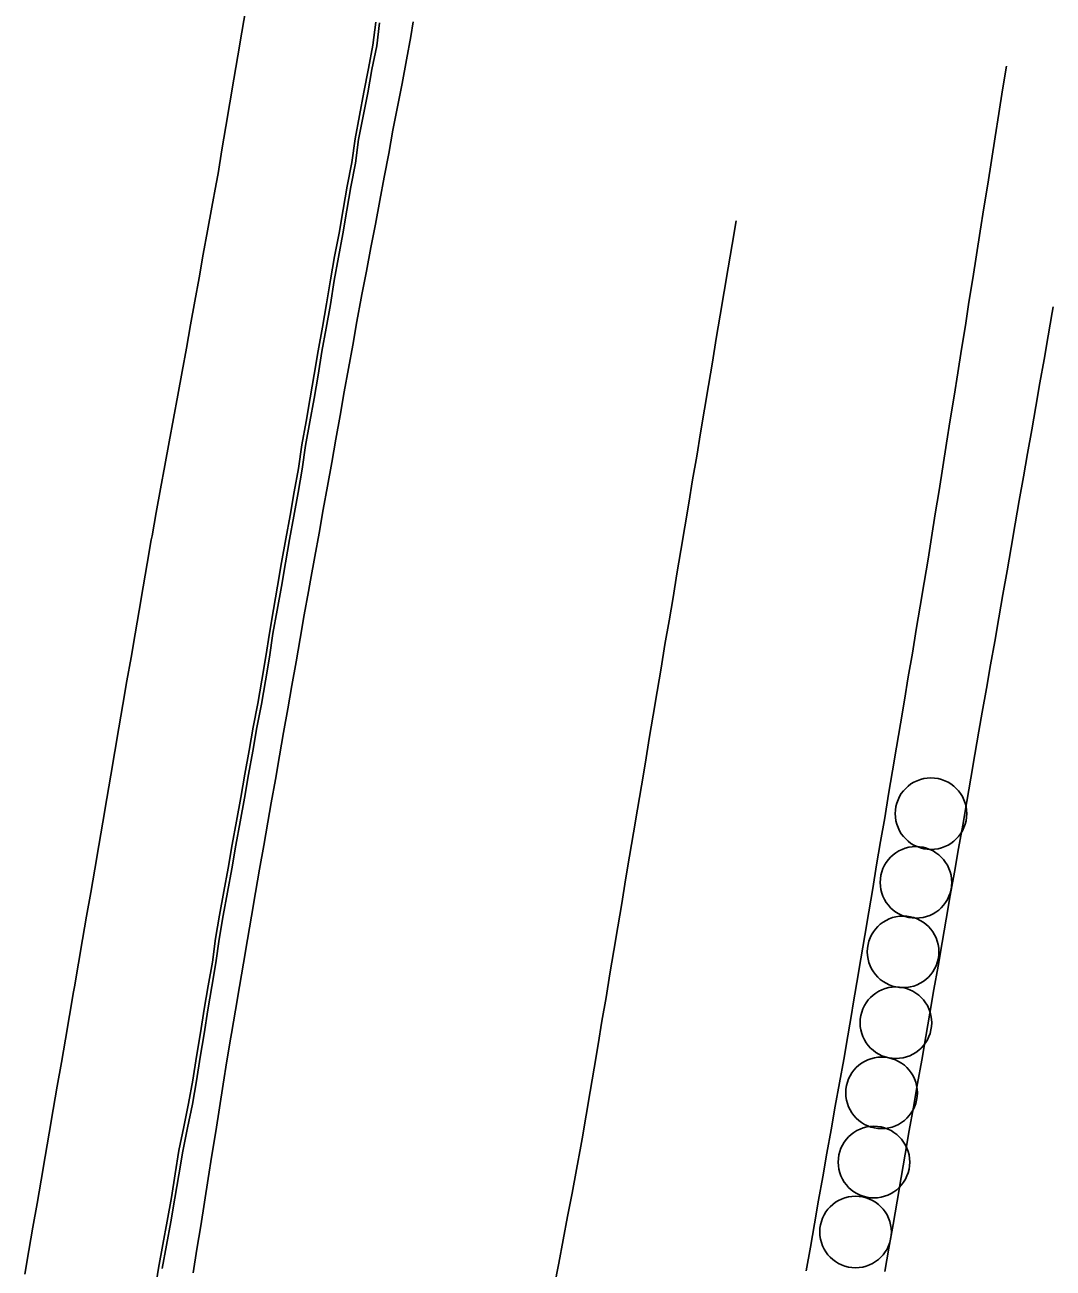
# Model space of a CAD drawing. Extents: x 1901471 to 1963503, y 756461 to 799997.
# Drawn here: x 1929816 to 1929859.1, y 773611.8 to 773663.9 of the extents above; entities that cross this region are included whole.
import ezdxf

# ---------------------------------------------------------------- set-up
doc = ezdxf.new("R2010")
doc.units = 0
for name, color, linetype in [('Default', 7, 'Continuous'), ('RD_EX_Conc', 7, 'Continuous'), ('RD_EX_Misc', 7, 'Continuous'), ('RD_EX_Road', 7, 'Continuous')]:
    doc.layers.add(name, color=color, linetype=linetype)

# ---------------------------------------------------------------- blocks, each defined once
blk = doc.blocks.new('POST')
at = {"layer": 'Default'}
for start, end in [(90, 270), (270, 90)]:
    blk.add_arc((0, 0), 0.127, start, end, dxfattribs=at)

msp = doc.modelspace()

# ---------------------------------------------------------------- linework, layer by layer
at = {"layer": 'RD_EX_Conc'}
for points in [[(1929825.28, 773664.53), (1929825.11, 773663.55), (1929824.95, 773662.56), (1929824.78, 773661.58), (1929824.61, 773660.59), (1929824.45, 773659.6), (1929824.28, 773658.62), (1929824.12, 773657.63), (1929824.04, 773657.2), (1929823.86, 773656.21), (1929823.68, 773655.23), (1929823.5, 773654.24), (1929823.32, 773653.26), (1929823.14, 773652.28), (1929822.96, 773651.29), (1929822.79, 773650.31), (1929822.61, 773649.33), (1929822.43, 773648.34), (1929822.25, 773647.36), (1929822.07, 773646.38), (1929821.89, 773645.39), (1929821.71, 773644.41), (1929821.53, 773643.42), (1929821.35, 773642.44), (1929821.32, 773642.27), (1929821.15, 773641.29), (1929820.98, 773640.3), (1929820.81, 773639.32), (1929820.64, 773638.33), (1929820.47, 773637.35), (1929820.3, 773636.36), (1929820.13, 773635.38), (1929819.96, 773634.39), (1929819.79, 773633.41), (1929819.62, 773632.42), (1929819.46, 773631.44), (1929819.29, 773630.45), (1929819.12, 773629.47), (1929818.95, 773628.48), (1929818.78, 773627.49), (1929818.61, 773626.51), (1929818.44, 773625.52), (1929818.27, 773624.54), (1929818.1, 773623.55), (1929818.06, 773623.33), (1929817.89, 773622.34), (1929817.72, 773621.35), (1929817.55, 773620.37), (1929817.38, 773619.38), (1929817.21, 773618.4), (1929817.04, 773617.41), (1929816.87, 773616.43), (1929816.7, 773615.44), (1929816.53, 773614.46), (1929816.36, 773613.47), (1929816.19, 773612.49), (1929816.02, 773611.5)], [(1929830.73, 773663.97), (1929830.61, 773663), (1929830.42, 773662.02), (1929830.23, 773661.04), (1929830.04, 773660.06), (1929829.86, 773659.08), (1929829.72, 773658.09), (1929829.53, 773657.1), (1929829.36, 773656.12), (1929829.19, 773655.13), (1929829, 773654.15), (1929828.83, 773653.17), (1929828.67, 773652.17), (1929828.5, 773651.18), (1929828.32, 773650.2), (1929828.15, 773649.21), (1929827.98, 773648.23), (1929827.81, 773647.24), (1929827.63, 773646.26), (1929827.49, 773645.27), (1929827.31, 773644.29), (1929827.14, 773643.3), (1929826.96, 773642.32), (1929826.78, 773641.33), (1929826.61, 773640.34), (1929826.44, 773639.36), (1929826.27, 773638.37), (1929826.12, 773637.38), (1929825.95, 773636.4), (1929825.78, 773635.41), (1929825.59, 773634.43), (1929825.42, 773633.45), (1929825.24, 773632.46), (1929825.07, 773631.48), (1929824.89, 773630.49), (1929824.71, 773629.51), (1929824.54, 773628.52), (1929824.36, 773627.54), (1929824.36, 773627.54), (1929824.18, 773626.55), (1929824.01, 773625.57), (1929823.88, 773624.58), (1929823.71, 773623.59), (1929823.54, 773622.61), (1929823.38, 773621.61), (1929823.22, 773620.62), (1929823.06, 773619.63), (1929822.88, 773618.65), (1929822.69, 773617.67), (1929822.48, 773616.69), (1929822.32, 773615.7), (1929822.16, 773614.71), (1929821.99, 773613.73), (1929821.8, 773612.75), (1929821.62, 773611.76), (1929821.47, 773610.77)], [(1929830.88, 773663.94), (1929830.77, 773662.97), (1929830.57, 773661.99), (1929830.39, 773661.01), (1929830.2, 773660.03), (1929830.01, 773659.05), (1929829.88, 773658.06), (1929829.69, 773657.07), (1929829.51, 773656.09), (1929829.35, 773655.1), (1929829.16, 773654.12), (1929828.98, 773653.14), (1929828.83, 773652.14), (1929828.65, 773651.15), (1929828.47, 773650.17), (1929828.31, 773649.18), (1929828.14, 773648.2), (1929827.96, 773647.22), (1929827.78, 773646.23), (1929827.65, 773645.24), (1929827.47, 773644.26), (1929827.29, 773643.27), (1929827.11, 773642.29), (1929826.94, 773641.31), (1929826.77, 773640.32), (1929826.6, 773639.33), (1929826.42, 773638.35), (1929826.28, 773637.36), (1929826.1, 773636.37), (1929825.94, 773635.39), (1929825.75, 773634.41), (1929825.57, 773633.42), (1929825.4, 773632.44), (1929825.22, 773631.45), (1929825.05, 773630.46), (1929824.86, 773629.48), (1929824.69, 773628.49), (1929824.51, 773627.51), (1929824.51, 773627.51), (1929824.33, 773626.53), (1929824.16, 773625.54), (1929824.03, 773624.55), (1929823.86, 773623.56), (1929823.69, 773622.58), (1929823.53, 773621.58), (1929823.37, 773620.59), (1929823.22, 773619.61), (1929823.04, 773618.62), (1929822.84, 773617.64), (1929822.64, 773616.66), (1929822.48, 773615.67), (1929822.31, 773614.69), (1929822.14, 773613.7), (1929821.96, 773612.72), (1929821.78, 773611.74)]]:
    msp.add_lwpolyline(points, dxfattribs=at)
at = {"layer": 'RD_EX_Road'}
for points in [[(1929823.07, 773611.56), (1929823.23, 773612.55), (1929823.39, 773613.53), (1929823.55, 773614.52), (1929823.7, 773615.51), (1929823.86, 773616.49), (1929824.02, 773617.48), (1929824.18, 773618.47), (1929824.33, 773619.46), (1929824.49, 773620.44), (1929824.65, 773621.43), (1929824.68, 773621.59), (1929824.85, 773622.57), (1929825.02, 773623.56), (1929825.18, 773624.54), (1929825.35, 773625.53), (1929825.52, 773626.51), (1929825.69, 773627.5), (1929825.86, 773628.48), (1929826.03, 773629.47), (1929826.2, 773630.45), (1929826.34, 773631.25), (1929826.52, 773632.23), (1929826.69, 773633.22), (1929826.86, 773634.2), (1929827.04, 773635.19), (1929827.21, 773636.17), (1929827.39, 773637.16), (1929827.56, 773638.14), (1929827.73, 773639.13), (1929827.91, 773640.11), (1929827.99, 773640.59), (1929828.17, 773641.58), (1929828.35, 773642.56), (1929828.53, 773643.55), (1929828.7, 773644.53), (1929828.88, 773645.51), (1929829.06, 773646.5), (1929829.24, 773647.48), (1929829.41, 773648.47), (1929829.59, 773649.45), (1929829.77, 773650.43), (1929829.94, 773651.42), (1929830.12, 773652.4), (1929830.15, 773652.56), (1929830.34, 773653.54), (1929830.52, 773654.53), (1929830.71, 773655.51), (1929830.9, 773656.49), (1929831.08, 773657.47), (1929831.27, 773658.46), (1929831.45, 773659.44), (1929831.64, 773660.42), (1929831.83, 773661.4), (1929832.01, 773662.39), (1929832.2, 773663.37), (1929832.3, 773663.98)], [(1929857.16, 773662.12), (1929857, 773661.13), (1929856.85, 773660.14), (1929856.69, 773659.16), (1929856.53, 773658.17), (1929856.38, 773657.18), (1929856.22, 773656.19), (1929856.06, 773655.21), (1929855.91, 773654.22), (1929855.75, 773653.23), (1929855.59, 773652.24), (1929855.44, 773651.26), (1929855.28, 773650.27), (1929855.12, 773649.28), (1929854.97, 773648.29), (1929854.81, 773647.31), (1929854.65, 773646.32), (1929854.5, 773645.33), (1929854.34, 773644.34), (1929854.18, 773643.36), (1929854.02, 773642.37), (1929853.88, 773641.47), (1929853.72, 773640.49), (1929853.55, 773639.5), (1929853.38, 773638.52), (1929853.22, 773637.53), (1929853.05, 773636.54), (1929852.89, 773635.56), (1929852.72, 773634.57), (1929852.55, 773633.59), (1929852.39, 773632.6), (1929852.22, 773631.61), (1929852.06, 773630.63), (1929851.89, 773629.64), (1929851.72, 773628.66), (1929851.56, 773627.67), (1929851.39, 773626.69), (1929851.23, 773625.7), (1929851.06, 773624.71), (1929850.89, 773623.73), (1929850.73, 773622.74), (1929850.68, 773622.47), (1929850.51, 773621.49), (1929850.34, 773620.5), (1929850.16, 773619.52), (1929849.99, 773618.54), (1929849.81, 773617.55), (1929849.64, 773616.57), (1929849.47, 773615.58), (1929849.29, 773614.6), (1929849.12, 773613.61), (1929848.95, 773612.63), (1929848.77, 773611.64)], [(1929845.83, 773655.64), (1929845.66, 773654.65), (1929845.5, 773653.67), (1929845.33, 773652.68), (1929845.17, 773651.69), (1929845, 773650.71), (1929844.84, 773649.72), (1929844.67, 773648.74), (1929844.51, 773647.75), (1929844.34, 773646.76), (1929844.18, 773645.78), (1929844.01, 773644.79), (1929843.85, 773643.81), (1929843.68, 773642.82), (1929843.52, 773641.83), (1929843.35, 773640.85), (1929843.19, 773639.86), (1929843.02, 773638.88), (1929842.85, 773637.89), (1929842.69, 773636.9), (1929842.52, 773635.92), (1929842.36, 773634.93), (1929842.19, 773633.95), (1929842.03, 773632.96), (1929841.86, 773631.97), (1929841.7, 773630.99), (1929841.53, 773630), (1929841.37, 773629.02), (1929841.2, 773628.03), (1929841.04, 773627.04), (1929840.87, 773626.06), (1929840.71, 773625.07), (1929840.54, 773624.09), (1929840.38, 773623.1), (1929840.21, 773622.11), (1929840.05, 773621.13), (1929839.88, 773620.14), (1929839.71, 773619.16), (1929839.55, 773618.17), (1929839.38, 773617.18), (1929839.33, 773616.87), (1929839.14, 773615.89), (1929838.96, 773614.9), (1929838.77, 773613.92), (1929838.58, 773612.94), (1929838.4, 773611.96), (1929838.21, 773610.97)], [(1929852.06, 773611.61), (1929852.23, 773612.59), (1929852.41, 773613.58), (1929852.58, 773614.56), (1929852.75, 773615.55), (1929852.92, 773616.53), (1929853.09, 773617.52), (1929853.27, 773618.5), (1929853.44, 773619.49), (1929853.61, 773620.47), (1929853.78, 773621.46), (1929853.95, 773622.44), (1929854.12, 773623.43), (1929854.3, 773624.41), (1929854.47, 773625.4), (1929854.64, 773626.38), (1929854.81, 773627.37), (1929854.98, 773628.35), (1929855.16, 773629.34), (1929855.33, 773630.32), (1929855.5, 773631.31), (1929855.67, 773632.29), (1929855.84, 773633.28), (1929856.01, 773634.26), (1929856.15, 773635.06), (1929856.33, 773636.04), (1929856.5, 773637.03), (1929856.67, 773638.01), (1929856.84, 773639), (1929857.01, 773639.98), (1929857.19, 773640.97), (1929857.36, 773641.95), (1929857.53, 773642.94), (1929857.7, 773643.92), (1929857.88, 773644.91), (1929858.05, 773645.89), (1929858.22, 773646.88), (1929858.39, 773647.86), (1929858.56, 773648.85), (1929858.74, 773649.83), (1929858.91, 773650.82), (1929859.08, 773651.8), (1929859.12, 773652.04)]]:
    msp.add_lwpolyline(points, dxfattribs=at)

# ---------------------------------------------------------------- block references
at = {"layer": 'RD_EX_Misc', "xscale": 11.811023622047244, "yscale": 11.811023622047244}
for p in [(1929854, 773630.8), (1929853.37, 773627.92), (1929852.83, 773625.01), (1929852.53, 773622.04), (1929851.93, 773619.1), (1929851.61, 773616.2), (1929850.84, 773613.27)]:
    msp.add_blockref('POST', p, dxfattribs=at)

doc.saveas('drawing.dxf')
